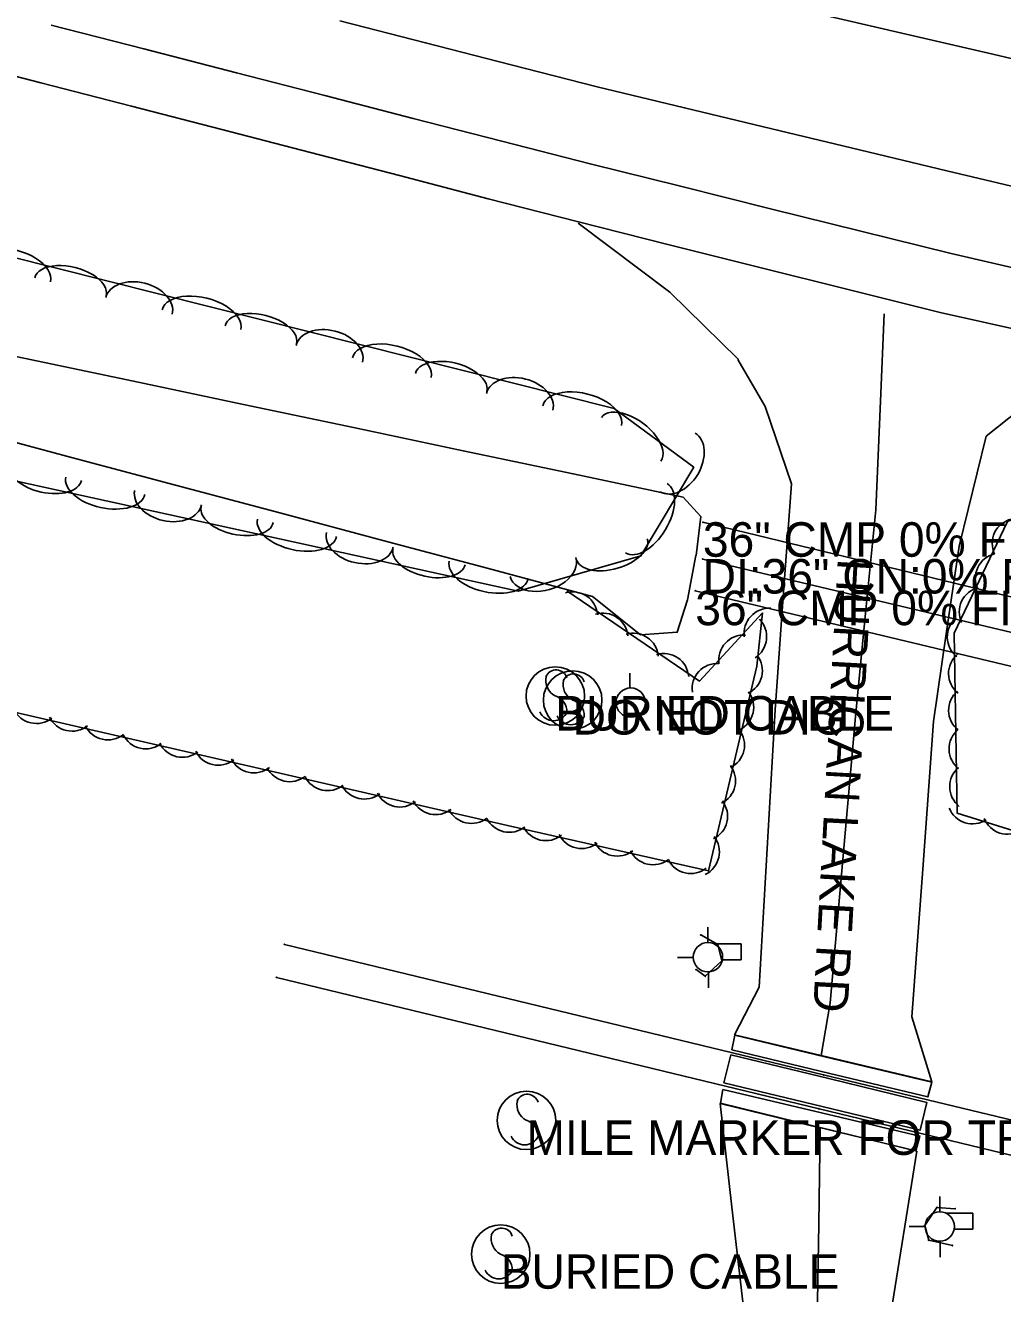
# Model space of a CAD drawing. Extents: x 1441650 to 1491889, y 345904 to 358319.
# Drawn here: x 1466806.4 to 1466947.9, y 349308.5 to 349492.3 of the extents above; entities that cross this region are included whole.
import ezdxf

# ---------------------------------------------------------------- set-up
doc = ezdxf.new("R2010")
doc.units = 0
for name, color, linetype in [('S_CROSS_DRAIN', 7, 'Continuous'), ('S_CROSS_DRAIN_ANNOT', 7, 'Continuous'), ('S_DITCHLINE', 7, 'Continuous'), ('S_DRG_PT_SYM', 7, 'Continuous'), ('S_EDGE_CONCRETE', 7, 'Continuous'), ('S_EDGE_PAVEMENT', 7, 'Continuous'), ('S_EDGE_PAVEMENT_ANNOT', 7, 'Continuous'), ('S_GUARDRAIL', 7, 'Continuous'), ('S_MSC_PT_SYM', 7, 'Continuous'), ('S_PAVEMENT_CROWN', 7, 'Continuous'), ('S_RAILROAD', 7, 'Continuous'), ('S_RDW_PT_SYM', 7, 'Continuous'), ('S_SHOULDER', 7, 'Continuous'), ('S_SIGN', 7, 'Continuous'), ('S_SIGN_ANNOT', 7, 'Continuous'), ('S_TREE', 7, 'Continuous'), ('S_UTILITY_POLE', 7, 'Continuous')]:
    doc.layers.add(name, color=color, linetype=linetype)

msp = doc.modelspace()

# ---------------------------------------------------------------- linework, layer by layer
at = {"layer": 'S_CROSS_DRAIN'}
for p, q in [((1466955.18, 349408.02), (1466904.54, 349420.31)), ((1466904.51, 349414.98), (1466952.36, 349403.62)), ((1466951.29, 349398.91), (1466903.44, 349410.39))]:
    msp.add_line(p, q, dxfattribs=at)
at = {"layer": 'S_DITCHLINE'}
for points in [[(1466677.59, 349473.62), (1466691.42, 349470.36), (1466705.24, 349467.1), (1466719.07, 349463.84), (1466732.89, 349460.57), (1466746.72, 349457.31), (1466760.54, 349454.05), (1466774.36, 349450.79), (1466790.28, 349447.43), (1466806.19, 349444.08), (1466822.1, 349440.73), (1466838.01, 349437.37), (1466853.93, 349434.02), (1466869.84, 349430.67), (1466885.75, 349427.31), (1466901.67, 349423.96), (1466904.25, 349421.13), (1466903.56, 349415.48)], [(1466675.03, 349465.51), (1466688.28, 349462.12), (1466701.53, 349458.73), (1466714.78, 349455.34), (1466728.03, 349451.95), (1466741.28, 349448.56), (1466754.53, 349445.17), (1466767.78, 349441.78), (1466782.88, 349437.76), (1466797.98, 349433.73), (1466813.08, 349429.7), (1466828.18, 349425.68), (1466843.27, 349421.65), (1466858.37, 349417.63), (1466873.47, 349413.6), (1466888.57, 349409.57), (1466895.49, 349404.01), (1466900.82, 349404.36), (1466902.31, 349409.09), (1466903.54, 349415.47)]]:
    msp.add_lwpolyline(points, dxfattribs=at)
at = {"layer": 'S_DRG_PT_SYM'}
for points in [[(1466904.54, 349420.31), (1466904.54, 349420.36), (1466904.54, 349420.31), (1466904.49, 349420.31), (1466904.54, 349420.31), (1466904.54, 349420.26), (1466904.54, 349420.31), (1466904.59, 349420.31)], [(1466904.51, 349414.98), (1466904.51, 349415.03), (1466904.51, 349414.98), (1466904.46, 349414.98), (1466904.51, 349414.98), (1466904.51, 349414.93), (1466904.51, 349414.98), (1466904.56, 349414.98)], [(1466903.44, 349410.39), (1466903.44, 349410.44), (1466903.44, 349410.39), (1466903.39, 349410.39), (1466903.44, 349410.39), (1466903.44, 349410.34), (1466903.44, 349410.39), (1466903.49, 349410.39)]]:
    msp.add_lwpolyline(points, dxfattribs=at)
at = {"layer": 'S_EDGE_CONCRETE'}
for points in [[(1466937.68, 349339.16), (1466937.12, 349337.05), (1466922.93, 349340.46), (1466908.74, 349343.87), (1466909.15, 349346.01), (1466923.41, 349342.58)], [(1466908.57, 349343.16), (1466907.59, 349339.08), (1466921.79, 349335.65), (1466935.99, 349332.21), (1466936.96, 349336.24), (1466922.76, 349339.7)], [(1466935.38, 349329.22), (1466935.97, 349331.38), (1466921.71, 349334.75), (1466907.45, 349338.12), (1466907.08, 349336.14), (1466921.23, 349332.68)]]:
    msp.add_lwpolyline(points, close=True, dxfattribs=at)
at = {"layer": 'S_EDGE_PAVEMENT'}
for points in [[(1466810.16, 349492.31), (1466823.58, 349488.88), (1466836.99, 349485.44), (1466849.79, 349482.14), (1466862.6, 349478.83), (1466875.4, 349475.53), (1466888.21, 349472.22), (1466901.28, 349468.98), (1466914.35, 349465.74), (1466927.42, 349462.5), (1466940.49, 349459.26), (1466953.43, 349456.26), (1466966.37, 349453.26), (1466979.31, 349450.26), (1466992.24, 349447.26), (1467006.03, 349444.02), (1467019.81, 349440.78), (1467033.59, 349437.54), (1467047.38, 349434.3), (1467059.79, 349431.46)], [(1466886.47, 349463.65), (1466899.77, 349453.65), (1466909.66, 349443.95), (1466909.6, 349443.88), (1466913.57, 349437.09), (1466917.37, 349425.86), (1466916.18, 349409.51), (1466914.99, 349393.15), (1466913.85, 349373.06), (1466912.7, 349352.96), (1466909.13, 349346.06), (1466921.66, 349343.03)], [(1466965.57, 349444.24), (1466954.02, 349439.49), (1466945.56, 349432.76), (1466941.64, 349416.85), (1466939.79, 349404.14), (1466937.94, 349391.44), (1466936.38, 349370.05), (1466934.82, 349348.66), (1466937.67, 349339.23), (1466921.66, 349343.03)], [(1466926.48, 349166.55), (1466924.34, 349183.98), (1466922.2, 349201.41), (1466920.06, 349218.84), (1466917.93, 349236.27), (1466915.5, 349257.14), (1466913.07, 349278.01), (1466911.78, 349292.06), (1466910.48, 349306.12), (1466908.75, 349321.09), (1466907.02, 349336.07), (1466921.49, 349332.59)], [(1466946.85, 349167), (1466944.86, 349183.72), (1466942.86, 349200.44), (1466940.86, 349217.16), (1466938.86, 349233.88), (1466936.22, 349256.32), (1466933.58, 349278.75), (1466932.58, 349291.76), (1466931.59, 349304.76), (1466935.52, 349329.17), (1466921.51, 349332.63)]]:
    msp.add_lwpolyline(points, dxfattribs=at)
at = {"layer": 'S_GUARDRAIL'}
for p, q in [((1466904.23, 349360.52), (1466906.69, 349359.15)), ((1466906.69, 349359.15), (1466907.29, 349356.77)), ((1466907.29, 349356.77), (1466904.88, 349354.53)), ((1466904.88, 349354.53), (1466903.56, 349355.5)), ((1466936.66, 349318.44), (1466938.42, 349321.04)), ((1466938.42, 349321.04), (1466941.09, 349320.85)), ((1466937.26, 349316.28), (1466936.66, 349318.44)), ((1466940.68, 349315.52), (1466937.26, 349316.28))]:
    msp.add_line(p, q, dxfattribs=at)
at = {"layer": 'S_MSC_PT_SYM'}
for points in [[(1466843.93, 349359.14), (1466843.93, 349359.19), (1466843.93, 349359.14), (1466843.88, 349359.14), (1466843.93, 349359.14), (1466843.93, 349359.09), (1466843.93, 349359.14), (1466843.98, 349359.14)], [(1466842.79, 349354.37), (1466842.79, 349354.42), (1466842.79, 349354.37), (1466842.74, 349354.37), (1466842.79, 349354.37), (1466842.79, 349354.32), (1466842.79, 349354.37), (1466842.84, 349354.37)], [(1466922.02, 349340.24), (1466922.02, 349340.29), (1466922.02, 349340.24), (1466921.97, 349340.24), (1466922.02, 349340.24), (1466922.02, 349340.19), (1466922.02, 349340.24), (1466922.07, 349340.24)], [(1466921.37, 349335.32), (1466921.37, 349335.37), (1466921.37, 349335.32), (1466921.32, 349335.32), (1466921.37, 349335.32), (1466921.37, 349335.27), (1466921.37, 349335.32), (1466921.42, 349335.32)]]:
    msp.add_lwpolyline(points, dxfattribs=at)
at = {"layer": 'S_PAVEMENT_CROWN'}
for points in [[(1466920.21, 349494.22), (1466933.36, 349491.17), (1466946.52, 349488.12), (1466959.73, 349484.99), (1466972.93, 349481.85), (1466986.14, 349478.72), (1466999.35, 349475.58), (1467013.22, 349472.38), (1467027.1, 349469.17), (1467040.97, 349465.97), (1467054.84, 349462.76)], [(1466851.94, 349492.96), (1466864.37, 349489.78), (1466876.79, 349486.59), (1466889.21, 349483.41), (1466901.88, 349480.36), (1466914.54, 349477.31), (1466927.21, 349474.26), (1466939.88, 349471.21), (1466953.74, 349467.96), (1466967.6, 349464.72), (1466981.46, 349461.47), (1466995.32, 349458.22), (1467008.99, 349455.11), (1467022.67, 349452), (1467036.34, 349448.89), (1467050.01, 349445.78)], [(1466930.8, 349450.51), (1466930.26, 349437.85), (1466929.6, 349422.13), (1466928.11, 349407.15), (1466926.63, 349392.16), (1466924.8, 349371.43), (1466922.98, 349350.69), (1466921.67, 349343.05)], [(1466936.52, 349166.8), (1466934.47, 349183.47), (1466932.42, 349200.14), (1466930.37, 349216.81), (1466928.32, 349233.48), (1466925.61, 349255.6), (1466922.91, 349277.73), (1466922, 349291.17), (1466921.08, 349304.62), (1466921.31, 349318.64), (1466921.53, 349332.66)]]:
    msp.add_lwpolyline(points, dxfattribs=at)
at = {"layer": 'S_RAILROAD'}
for p, q in [((1466905.26, 349359.4), (1466905.26, 349361.65)), ((1466843.93, 349359.14), (1466922.02, 349340.24)), ((1466910.07, 349359.25), (1466906.19, 349359.25)), ((1466910.07, 349356.92), (1466910.07, 349359.25)), ((1466903.17, 349357.27), (1466900.85, 349357.27)), ((1466910.07, 349356.92), (1466907.36, 349356.92)), ((1466905.34, 349352.85), (1466905.34, 349355.18)), ((1466842.79, 349354.37), (1466921.37, 349335.32)), ((1466922.02, 349340.24), (1466998.65, 349321.78)), ((1466921.37, 349335.32), (1466997.51, 349316.92)), ((1466938.84, 349320.38), (1466938.84, 349322.63)), ((1466943.65, 349320.22), (1466939.77, 349320.22)), ((1466943.65, 349317.9), (1466943.65, 349320.22)), ((1466936.75, 349318.25), (1466934.42, 349318.25)), ((1466943.65, 349317.9), (1466940.93, 349317.9)), ((1466938.92, 349313.83), (1466938.92, 349316.15))]:
    msp.add_line(p, q, dxfattribs=at)
for centre in [(1466905.27, 349357.29), (1466938.84, 349318.27)]:
    msp.add_circle(centre, 2.13, dxfattribs=at)
at = {"layer": 'S_RDW_PT_SYM'}
for points in [[(1466904.23, 349360.52), (1466904.23, 349360.57), (1466904.23, 349360.52), (1466904.18, 349360.52), (1466904.23, 349360.52), (1466904.23, 349360.47), (1466904.23, 349360.52), (1466904.28, 349360.52)], [(1466906.69, 349359.15), (1466906.69, 349359.2), (1466906.69, 349359.15), (1466906.64, 349359.15), (1466906.69, 349359.15), (1466906.69, 349359.1), (1466906.69, 349359.15), (1466906.74, 349359.15)], [(1466907.29, 349356.77), (1466907.29, 349356.82), (1466907.29, 349356.77), (1466907.24, 349356.77), (1466907.29, 349356.77), (1466907.29, 349356.72), (1466907.29, 349356.77), (1466907.34, 349356.77)], [(1466903.56, 349355.5), (1466903.56, 349355.55), (1466903.56, 349355.5), (1466903.51, 349355.5), (1466903.56, 349355.5), (1466903.56, 349355.45), (1466903.56, 349355.5), (1466903.61, 349355.5)], [(1466904.88, 349354.53), (1466904.88, 349354.58), (1466904.88, 349354.53), (1466904.83, 349354.53), (1466904.88, 349354.53), (1466904.88, 349354.48), (1466904.88, 349354.53), (1466904.93, 349354.53)], [(1466938.42, 349321.04), (1466938.42, 349321.09), (1466938.42, 349321.04), (1466938.37, 349321.04), (1466938.42, 349321.04), (1466938.42, 349320.99), (1466938.42, 349321.04), (1466938.47, 349321.04)], [(1466941.09, 349320.85), (1466941.09, 349320.9), (1466941.09, 349320.85), (1466941.04, 349320.85), (1466941.09, 349320.85), (1466941.09, 349320.8), (1466941.09, 349320.85), (1466941.14, 349320.85)], [(1466936.66, 349318.44), (1466936.66, 349318.49), (1466936.66, 349318.44), (1466936.61, 349318.44), (1466936.66, 349318.44), (1466936.66, 349318.39), (1466936.66, 349318.44), (1466936.71, 349318.44)], [(1466937.26, 349316.28), (1466937.26, 349316.33), (1466937.26, 349316.28), (1466937.21, 349316.28), (1466937.26, 349316.28), (1466937.26, 349316.23), (1466937.26, 349316.28), (1466937.31, 349316.28)], [(1466940.68, 349315.52), (1466940.68, 349315.57), (1466940.68, 349315.52), (1466940.63, 349315.52), (1466940.68, 349315.52), (1466940.68, 349315.47), (1466940.68, 349315.52), (1466940.73, 349315.52)]]:
    msp.add_lwpolyline(points, dxfattribs=at)
at = {"layer": 'S_SHOULDER'}
msp.add_lwpolyline([(1466768.76, 349494.3), (1466782.51, 349490.73), (1466795.6, 349487.35), (1466808.68, 349483.97), (1466821.77, 349480.58), (1466834.86, 349477.2), (1466847.73, 349473.87), (1466860.6, 349470.53), (1466873.46, 349467.19), (1466886.33, 349463.86), (1466899.47, 349460.57), (1466912.61, 349457.28), (1466925.75, 349453.99), (1466938.89, 349450.7), (1466951.87, 349447.78), (1466964.85, 349444.85), (1466977.82, 349441.93), (1466990.8, 349439), (1467004.57, 349435.89), (1467018.35, 349432.79), (1467032.12, 349429.68), (1467045.89, 349426.57), (1467058.28, 349423.74)], dxfattribs=at)
at = {"layer": 'S_SIGN'}
for centre in [(1466883.17, 349395.13), (1466885.68, 349394.55), (1466878.99, 349333.65), (1466875.26, 349314.26)]:
    msp.add_circle(centre, 4.24, dxfattribs=at)
for centre, radius, start, end in [((1466883.3, 349397.29), 1.62, 16.5258, 156.8957), ((1466884.34, 349397.39), 2.55, 167.1196, 241.9813), ((1466886.84, 349396.81), 2.55, 167.1196, 241.9813), ((1466885.8, 349396.71), 1.62, 16.5258, 156.8957), ((1466882.47, 349392.85), 2.38, 358.6529, 73.7063), ((1466884.97, 349392.27), 2.38, 358.6529, 73.7063), ((1466882.91, 349393.73), 2.17, 204.641, 335.359), ((1466885.41, 349393.15), 2.17, 204.641, 335.359), ((1466880.16, 349335.91), 2.55, 167.1196, 241.9813), ((1466879.12, 349335.81), 1.62, 16.5258, 156.8957), ((1466878.29, 349331.37), 2.38, 358.6529, 73.7063), ((1466878.73, 349332.26), 2.17, 204.641, 335.359), ((1466875.38, 349316.42), 1.62, 16.5258, 156.8957), ((1466876.42, 349316.52), 2.55, 167.1196, 241.9813), ((1466874.55, 349311.98), 2.38, 358.6529, 73.7063), ((1466874.99, 349312.86), 2.17, 204.641, 335.359)]:
    msp.add_arc(centre, radius, start, end, dxfattribs=at)
at = {"layer": 'S_TREE'}
for points in [[(1465962.87, 349665.46), (1466613.1, 349506.95), (1466891.68, 349436.78), (1466903.21, 349428.27), (1466895.56, 349415.43), (1466877.81, 349410.3), (1466778, 349432.21), (1466716.97, 349428.62), (1466560.31, 349469.23), (1466543.32, 349450.3), (1466366.33, 349493.91), (1466162.92, 349543.59), (1466062.84, 349565.19)], [(1466884.84, 349410.35), (1466904.04, 349397.29), (1466913.17, 349407.18), (1466912.37, 349399.48), (1466905.34, 349369.78), (1466876.22, 349376.39), (1466804.43, 349392.89), (1466747.67, 349403.26), (1466718.76, 349403.16), (1466551.32, 349445.04), (1466439.31, 349471.81), (1466434.65, 349474.07), (1466434.47, 349476.37)], [(1467335.32, 349256.67), (1467131.38, 349312.46), (1467047.03, 349333.41), (1467031.09, 349347.77), (1467004.31, 349354.84), (1466985.81, 349374.57), (1466956.86, 349373.33), (1466941.36, 349378.16), (1466940.91, 349404.23), (1466948.65, 349420.43), (1466959.39, 349425.08), (1466984.31, 349416.7), (1467033.82, 349404.02), (1467101.24, 349386.06), (1467199.77, 349360.43)]]:
    msp.add_lwpolyline(points, dxfattribs=at)
for centre, major_axis, ratio, start_param, end_param in [((1466804.35, 349456.59), (-5.69, 1.43), 0.549453, 3.141232, 6.282825), ((1466812.95, 349454.42), (-5.18, 1.3), 0.540083, 3.141243, 6.282836), ((1466822.88, 349451.65), (-4.81, 1.21), 0.68453, 3.141003, 6.282595), ((1466831.92, 349449.65), (-5.69, 1.43), 0.549453, 3.141232, 6.282825), ((1466840.52, 349447.48), (-5.18, 1.3), 0.540083, 3.141243, 6.282836), ((1466850.44, 349444.71), (-4.81, 1.21), 0.68453, 3.141003, 6.282595), ((1466859.48, 349442.7), (-5.69, 1.43), 0.549453, 3.141232, 6.282825), ((1466868.08, 349440.54), (-5.18, 1.3), 0.540083, 3.141243, 6.282836), ((1466878.01, 349437.77), (-4.81, 1.21), 0.68453, 3.141003, 6.282595), ((1466887.05, 349435.76), (-5.69, 1.43), 0.549453, 3.141232, 6.282825), ((1466894.14, 349432.33), (-4.3, 3.17), 0.540515, 3.140489, 6.282082), ((1466900.87, 349428.98), (2.54, 4.25), 0.685287, 3.142055, 6.283647), ((1466809.33, 349427.5), (5.22, -1.15), 0.540055, 3.141593, 6.283185), ((1466818, 349425.6), (5.73, -1.26), 0.549424, 3.141593, 6.283185), ((1466827.09, 349423.87), (4.84, -1.06), 0.684494, 3.141593, 6.283185), ((1466896.35, 349420.9), (3.01, 5.04), 0.550061, 3.141875, 6.283467), ((1466837.1, 349421.41), (5.22, -1.15), 0.540055, 3.141593, 6.283185), ((1466845.76, 349419.5), (5.73, -1.26), 0.549424, 3.141593, 6.283185), ((1466950.07, 349417.24), (3.12, -1.87), 0.993737, 2.348681, 4.121882), ((1466854.86, 349417.77), (4.84, -1.06), 0.684494, 3.141593, 6.283185), ((1466891.35, 349416.42), (5.14, 1.48), 0.540181, 3.141966, 6.283558), ((1466864.87, 349415.31), (5.22, -1.15), 0.540055, 3.141593, 6.283185), ((1466881.38, 349413.81), (4.76, 1.37), 0.684654, 3.142223, 6.283816), ((1466947.62, 349412.19), (3.12, -1.87), 0.993737, 2.348681, 4.121882), ((1466873.53, 349413.41), (5.73, -1.26), 0.549424, 3.141593, 6.283185), ((1466885.68, 349406.57), (-1.48, 3.33), 0.998741, 4.382653, 6.155853), ((1466945.29, 349407.31), (3.12, -1.87), 0.993737, 2.348681, 4.121882), ((1466914.14, 349404.2), (-2.47, -2.68), 0.999775, 3.825789, 5.598989), ((1466890.05, 349403.51), (-1.48, 3.33), 0.998741, 4.382653, 6.155853), ((1466910.13, 349403.72), (-3.51, 0.98), 0.999146, 2.423142, 4.196342), ((1466943.58, 349403.68), (3.64, 0.14), 0.998833, 2.234687, 4.007888), ((1466894.45, 349400.6), (-1.48, 3.33), 0.998741, 4.382653, 6.155853), ((1466910.47, 349400.33), (-2.47, -2.68), 0.999775, 3.825789, 5.598989), ((1466898.86, 349397.64), (-1.48, 3.33), 0.998741, 4.382653, 6.155853), ((1466909.51, 349398.8), (-3.52, 0.92), 0.998935, 2.279174, 4.052374), ((1466943.75, 349398.4), (3.64, 0.14), 0.998833, 2.234687, 4.007888), ((1466906.62, 349396.21), (-2.47, -2.68), 0.999775, 3.825789, 5.598989), ((1466908.26, 349393.51), (-3.52, 0.92), 0.998935, 2.279174, 4.052374), ((1466943.76, 349393.07), (3.64, 0.14), 0.998833, 2.234687, 4.007888), ((1466808.03, 349394.79), (3.49, -1.04), 0.998977, 3.890551, 5.663752), ((1466813.19, 349393.68), (3.49, -1.04), 0.998977, 3.890551, 5.663752), ((1466818.38, 349392.41), (3.49, -1.04), 0.998977, 3.890551, 5.663752), ((1466823.87, 349391.11), (3.49, -1.04), 0.998977, 3.890551, 5.663752), ((1466906.93, 349388.03), (-3.52, 0.92), 0.998935, 2.279174, 4.052374), ((1466943.83, 349387.44), (3.64, 0.14), 0.998833, 2.234687, 4.007888), ((1466829.17, 349389.89), (3.49, -1.04), 0.998977, 3.890551, 5.663752), ((1466834.35, 349388.74), (3.49, -1.04), 0.998977, 3.890551, 5.663752), ((1466839.52, 349387.63), (3.49, -1.04), 0.998977, 3.890551, 5.663752), ((1466844.7, 349386.36), (3.49, -1.04), 0.998977, 3.890551, 5.663752), ((1466905.63, 349382.86), (-3.52, 0.92), 0.998935, 2.279174, 4.052374), ((1466943.92, 349382), (3.64, 0.14), 0.998833, 2.234687, 4.007888), ((1466850.19, 349385.06), (3.49, -1.04), 0.998977, 3.890551, 5.663752), ((1466855.5, 349383.84), (3.49, -1.04), 0.998977, 3.890551, 5.663752), ((1466860.67, 349382.69), (3.49, -1.04), 0.998977, 3.890551, 5.663752), ((1466865.84, 349381.58), (3.49, -1.04), 0.998977, 3.890551, 5.663752), ((1466871.02, 349380.31), (3.49, -1.04), 0.998977, 3.890551, 5.663752), ((1466904.48, 349377.71), (-3.52, 0.92), 0.998935, 2.279174, 4.052374), ((1466943.58, 349380.25), (0.1, -3.64), 0.997166, 5.067196, 6.840397), ((1466876.52, 349379.02), (3.49, -1.04), 0.998977, 3.890551, 5.663752), ((1466948.63, 349378.76), (0.1, -3.64), 0.997166, 5.067196, 6.840397), ((1466881.81, 349377.81), (2.72, 2.42), 0.996973, 2.874245, 4.647446), ((1466886.98, 349376.67), (2.72, 2.42), 0.996973, 2.874245, 4.647446), ((1466903.3, 349372.55), (-3.52, 0.92), 0.998935, 2.279174, 4.052374), ((1466892.14, 349375.57), (2.72, 2.42), 0.996973, 2.874245, 4.647446), ((1466897.31, 349374.32), (2.72, 2.42), 0.996973, 2.874245, 4.647446), ((1466902.8, 349373.04), (2.72, 2.42), 0.996973, 2.874245, 4.647446)]:
    msp.add_ellipse(centre, major_axis=major_axis, ratio=ratio, start_param=start_param, end_param=end_param, dxfattribs=at)
at = {"layer": 'S_UTILITY_POLE'}
msp.add_line((1466893.97, 349396.33), (1466893.97, 349398.43), dxfattribs=at)
msp.add_circle((1466894.09, 349394.18), 2.13, dxfattribs=at)

# ---------------------------------------------------------------- texts
at = {"layer": 'S_CROSS_DRAIN_ANNOT'}
for s, p in [('36" CMP 0% FILL', (1466904.54, 349415.31)), ('DI:36" CN:0% FILL TY:CMP', (1466904.51, 349409.98)), ('36" CMP 0% FILL', (1466903.44, 349405.39))]:
    msp.add_text(s, height=5, dxfattribs=at).set_placement(p)
at = {"layer": 'S_EDGE_PAVEMENT_ANNOT'}
msp.add_text('HURRICAN LAKE RD', height=5.0003, rotation=266.8802, dxfattribs=at).set_placement((1466924.08, 349415.1))
at = {"layer": 'S_SIGN_ANNOT'}
for s, p in [('BURIED CABLE', (1466883.17, 349390.13)), ('DO NOT DIG', (1466885.68, 349389.55)), ('MILE MARKER FOR TRAIN', (1466878.99, 349328.65)), ('BURIED CABLE', (1466875.26, 349309.26))]:
    msp.add_text(s, height=5, dxfattribs=at).set_placement(p)

doc.saveas('drawing.dxf')
